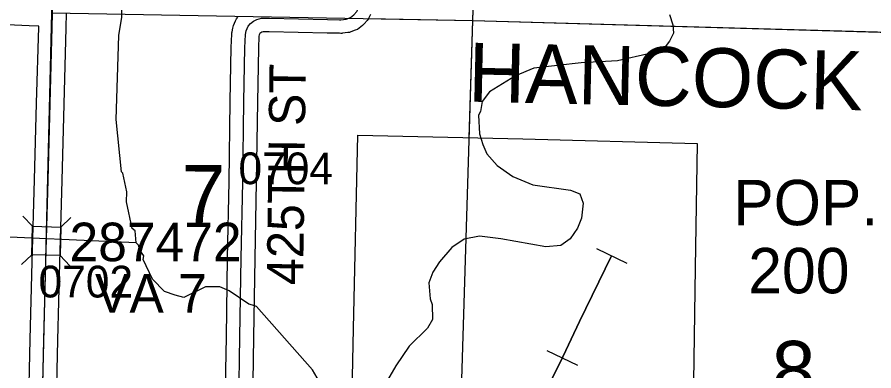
# Model space of a CAD drawing. Extents: x -132.8 to -73.3, y -60 to -26.
# Drawn here: x -97.923 to -96.035, y -40.79 to -40.01 of the extents above; entities that cross this region are included whole.
import ezdxf

# ---------------------------------------------------------------- set-up
doc = ezdxf.new("R2010")
doc.units = 0
for name, color, linetype in [('tdCoCorpBndry', 7, 'Continuous'), ('tdCoCorpPopTxt', 7, 'Continuous'), ('tdCoCorpTxt', 7, 'Continuous'), ('tdCoHydroRiver', 7, 'Continuous'), ('tdCoRRCL', 7, 'Continuous'), ('tdCoSecRdNmbr', 7, 'Continuous'), ('tdCoSecRdTxt', 7, 'Continuous'), ('tdCoSecRteBand', 7, 'Continuous'), ('tdCoSecRteCL', 7, 'Continuous'), ('tdCoSectLine', 7, 'Continuous'), ('tdCoSectLinePart', 7, 'Continuous'), ('tdCoSectNmbr', 7, 'Continuous'), ('tdCoStrucSec', 7, 'Continuous'), ('tdCoStrucSecCoName', 7, 'Continuous'), ('tdCoStrucSecFHWANum', 7, 'Continuous'), ('tdCoSurfGravel', 7, 'Continuous'), ('tdCoTwpBndryShd', 7, 'Continuous')]:
    doc.layers.add(name, color=color, linetype=linetype)

msp = doc.modelspace()

# ---------------------------------------------------------------- linework, layer by layer
at = {"layer": 'tdCoCorpBndry'}
msp.add_lwpolyline([(-97.172, -40.2702), (-96.8089, -40.2785), (-96.4243, -40.2891), (-96.4288, -40.5629), (-96.4337, -40.9145), (-96.4345, -40.9563), (-96.3392, -40.9578), (-96.3396, -40.9909), (-96.3183, -40.9909), (-96.3176, -41.0407), (-96.3407, -41.0405), (-96.3993, -41.0397), (-96.4394, -41.0385), (-96.4431, -41.2109), (-96.445, -41.2802), (-96.694, -41.2806), (-96.9534, -41.275), (-96.9575, -41.5249), (-97.074, -41.5226), (-97.1948, -41.5202), (-97.1963, -41.334), (-97.1887, -41.0178), (-97.1816, -40.6968)], close=True, dxfattribs=at)
at = {"layer": 'tdCoHydroRiver'}
for points in [[(-97.6606, -40.5078), (-97.6631, -40.4809), (-97.6694, -40.476), (-97.6822, -40.4174), (-97.6817, -40.3953), (-97.6903, -40.3541), (-97.6934, -40.3509), (-97.705, -40.2355), (-97.6993, -40.051), (-97.6921, -40.0102), (-97.6935, -39.9344), (-97.6992, -39.9059), (-97.7097, -39.8836), (-97.7389, -39.8482), (-97.7701, -39.8286), (-97.8546, -39.7999), (-97.9158, -39.7812), (-97.9843, -39.7418)], [(-96.4855, -40.0047), (-96.4781, -40.0269), (-96.4769, -40.0459), (-96.4852, -40.0631), (-96.4949, -40.0755), (-96.5284, -40.0906), (-96.5997, -40.1064), (-96.6803, -40.111), (-96.7847, -40.123), (-96.8245, -40.1395), (-96.882, -40.1746), (-96.8982, -40.1963), (-96.9018, -40.2183), (-96.9067, -40.2261), (-96.9044, -40.2672), (-96.8971, -40.291), (-96.888, -40.3117), (-96.8649, -40.3374), (-96.8307, -40.3618), (-96.7869, -40.3801), (-96.7035, -40.3913), (-96.6831, -40.3996), (-96.6757, -40.4203), (-96.6795, -40.4533), (-96.6879, -40.4752), (-96.7042, -40.4985), (-96.725, -40.5139), (-96.7582, -40.5163), (-96.8572, -40.4985), (-96.9044, -40.4927), (-96.9377, -40.4999), (-96.9649, -40.5183), (-96.9924, -40.5492), (-97.0071, -40.5726), (-97.0155, -40.5961), (-97.013, -40.6308), (-97.0086, -40.6435), (-97.0077, -40.6767), (-97.0191, -40.6954), (-97.0594, -40.7355), (-97.0887, -40.7791), (-97.1067, -40.8102)], [(-97.6606, -40.5078), (-98.3826, -40.4757), (-98.4313, -40.4667), (-98.4881, -40.4655), (-98.563, -40.4969), (-98.6664, -40.5356), (-98.7845, -40.5929), (-98.8337, -40.6075)], [(-97.4048, -40.6453), (-97.4127, -40.6427), (-97.4562, -40.6133), (-97.4766, -40.605), (-97.5081, -40.6043), (-97.556, -40.6284), (-97.5748, -40.6233), (-97.5983, -40.6148), (-97.6245, -40.5874), (-97.6456, -40.5444), (-97.6439, -40.5365), (-97.6531, -40.5237), (-97.656, -40.5126), (-97.6606, -40.5078)], [(-97.1845, -40.9805), (-97.1905, -40.9694), (-97.1933, -40.9488), (-97.1979, -40.944), (-97.2099, -40.9122), (-97.2189, -40.8915), (-97.2172, -40.8868), (-97.2279, -40.8708), (-97.2415, -40.8405), (-97.272, -40.7878), (-97.3953, -40.648), (-97.4048, -40.6453)]]:
    msp.add_lwpolyline(points, dxfattribs=at)
at = {"layer": 'tdCoRRCL'}
for p, q in [((-96.6466, -40.5199), (-96.5792, -40.5528)), ((-96.7557, -40.7451), (-96.6881, -40.7775))]:
    msp.add_line(p, q, dxfattribs=at)
for points in [[(-96.7447, -40.8073), (-96.7267, -40.7712), (-96.6836, -40.6814), (-96.6129, -40.5363)], [(-96.6129, -40.5363), (-96.6836, -40.6814), (-96.7267, -40.7712), (-96.7447, -40.8073)]]:
    msp.add_lwpolyline(points, dxfattribs=at)
at = {"layer": 'tdCoSecRteBand'}
for points in [[(-97.8149, -40.0031), (-97.8156, -40.0326), (-97.8156, -40.0339), (-97.8156, -40.034), (-97.8156, -40.0341), (-97.8206, -40.2018), (-97.825, -40.3704), (-97.825, -40.3704), (-97.825, -40.3704), (-97.8299, -40.5514), (-97.8341, -40.7222), (-97.8378, -40.8879)], [(-97.1443, -40.0046), (-97.148, -40.0118), (-97.1496, -40.0149), (-97.1519, -40.0176), (-97.158, -40.0247), (-97.1599, -40.0268), (-97.162, -40.0286), (-97.1694, -40.0345), (-97.1733, -40.0376), (-97.178, -40.0393), (-97.1876, -40.0427), (-97.1908, -40.0439), (-97.1941, -40.0443), (-97.2059, -40.0457), (-97.2079, -40.046), (-97.2099, -40.046), (-97.213, -40.0459), (-97.2397, -40.0457), (-97.24, -40.0457), (-97.2402, -40.0457), (-97.3678, -40.0425), (-97.3806, -40.0423), (-97.3838, -40.0433), (-97.3862, -40.0445), (-97.388, -40.0459), (-97.3884, -40.0463), (-97.3898, -40.0495), (-97.3903, -40.0522), (-97.3912, -40.0787), (-97.3934, -40.1968), (-97.3961, -40.374), (-97.3961, -40.3741), (-97.3961, -40.3741), (-97.3993, -40.542), (-97.4021, -40.7156), (-97.4021, -40.7156), (-97.4021, -40.7156), (-97.4045, -40.8636)], [(-97.8978, -40.8865), (-97.8941, -40.7208), (-97.8941, -40.7208), (-97.8941, -40.7208), (-97.8899, -40.5499), (-97.8899, -40.5498), (-97.8899, -40.5498), (-97.885, -40.3688), (-97.8805, -40.2001), (-97.8805, -40.2001), (-97.8805, -40.2), (-97.8756, -40.0325), (-97.8756, -40.0304), (-97.8969, -40.0292), (-98.1073, -40.0198)], [(-97.4645, -40.8626), (-97.4621, -40.7146), (-97.4593, -40.541), (-97.4593, -40.541), (-97.4593, -40.5409), (-97.4561, -40.373), (-97.4534, -40.1958), (-97.4534, -40.1957), (-97.4534, -40.1957), (-97.4512, -40.0773), (-97.4512, -40.0771), (-97.4512, -40.0769), (-97.4502, -40.0475), (-97.4501, -40.0449), (-97.4496, -40.0423), (-97.4478, -40.0342), (-97.4472, -40.0313), (-97.4461, -40.0286), (-97.4416, -40.0182), (-97.4397, -40.0138), (-97.4366, -40.0102)]]:
    msp.add_lwpolyline(points, dxfattribs=at)
at = {"layer": 'tdCoSecRteCL'}
for points in [[(-97.8707, -40.9985), (-97.8678, -40.8872), (-97.8641, -40.7215), (-97.8599, -40.5506), (-97.855, -40.3696), (-97.8505, -40.2009), (-97.8456, -40.0332), (-97.8449, -40.002)], [(-97.4345, -40.8631), (-97.4321, -40.7151), (-97.4293, -40.5415), (-97.4261, -40.3736), (-97.4234, -40.1962), (-97.4212, -40.0779), (-97.4202, -40.0485), (-97.4185, -40.0404), (-97.4141, -40.03), (-97.4086, -40.0239), (-97.4022, -40.0189), (-97.3948, -40.0152), (-97.3847, -40.0123), (-97.3672, -40.0125), (-97.2395, -40.0157), (-97.2128, -40.016), (-97.2096, -40.016), (-97.1978, -40.0145), (-97.1882, -40.011), (-97.1808, -40.0051)]]:
    msp.add_lwpolyline(points, dxfattribs=at)
at = {"layer": 'tdCoSectLine'}
for points in [[(-96.9192, -40.0179), (-96.8881, -39.0551)], [(-97.8711, -40.9985), (-97.8465, -40.0004)], [(-97.8465, -40.0004), (-96.9192, -40.0179)], [(-96.9498, -41.0246), (-96.9192, -40.0179)], [(-96.9192, -40.0179), (-95.9186, -40.046)]]:
    msp.add_lwpolyline(points, dxfattribs=at)
at = {"layer": 'tdCoSectLinePart'}
for points in [[(-96.9192, -40.0179), (-96.9038, -39.5407)], [(-97.1494, -40.0135), (-96.9192, -40.0179)], [(-96.9271, -40.2758), (-96.9192, -40.0179)], [(-96.9192, -40.0179), (-95.9483, -40.0451)]]:
    msp.add_lwpolyline(points, dxfattribs=at)
at = {"layer": 'tdCoStrucSec'}
for points in [[(-97.9109, -40.4486), (-97.8894, -40.4713), (-97.8269, -40.473)], [(-97.8047, -40.452), (-97.8269, -40.473), (-97.8286, -40.5356)], [(-97.9138, -40.5554), (-97.8911, -40.5339), (-97.8894, -40.4713)], [(-97.8071, -40.5583), (-97.8286, -40.5356), (-97.8911, -40.5339)]]:
    msp.add_lwpolyline(points, dxfattribs=at)
at = {"layer": 'tdCoSurfGravel'}
for points in [[(-97.8707, -40.9985), (-97.8678, -40.8872), (-97.8641, -40.7215), (-97.8599, -40.5506), (-97.855, -40.3696), (-97.8505, -40.2009), (-97.8456, -40.0332), (-97.8449, -40.002), (-97.8422, -39.8789), (-97.8395, -39.7381), (-97.8358, -39.5852), (-97.8343, -39.5037), (-97.833, -39.4372), (-97.8286, -39.2697), (-97.8249, -39.1035), (-97.8229, -39.0296)], [(-97.2128, -40.016), (-97.2096, -40.016), (-97.1978, -40.0145), (-97.1882, -40.011), (-97.1808, -40.0051), (-97.1746, -39.998), (-97.1709, -39.9908), (-97.1682, -39.9768), (-97.1652, -39.8729), (-97.1598, -39.7151), (-97.1556, -39.5775), (-97.1541, -39.5516), (-97.1512, -39.5427), (-97.1453, -39.5336), (-97.1391, -39.5279), (-97.1312, -39.5228), (-97.1233, -39.5205), (-97.1092, -39.5191)], [(-97.4371, -41.0108), (-97.4345, -40.8631), (-97.4321, -40.7151), (-97.4293, -40.5415), (-97.4261, -40.3736), (-97.4234, -40.1962), (-97.4212, -40.0779), (-97.4202, -40.0485), (-97.4185, -40.0404), (-97.4141, -40.03), (-97.4086, -40.0239), (-97.4022, -40.0189), (-97.3948, -40.0152), (-97.3847, -40.0123), (-97.3672, -40.0125), (-97.2395, -40.0157), (-97.2128, -40.016)]]:
    msp.add_lwpolyline(points, dxfattribs=at)
at = {"layer": 'tdCoTwpBndryShd'}
msp.add_lwpolyline([(-98.2366, -56.8674), (-98.2229, -55.8593), (-98.1929, -54.8697), (-98.1715, -53.8651), (-98.1499, -52.8673), (-98.1252, -51.8564), (-98.1074, -50.9642), (-98.0823, -49.9657), (-98.0579, -48.9651), (-98.0356, -47.9686), (-98.014, -46.968), (-97.9944, -45.9724), (-97.9884, -45.4258), (-97.9689, -44.9943), (-97.943, -43.9932), (-97.9208, -42.9911), (-97.8925, -41.9965), (-97.8711, -40.9985), (-97.8465, -40.0004), (-97.8233, -39.0296), (-97.7988, -38.04)], dxfattribs=at)

# ---------------------------------------------------------------- texts
at = {"layer": 'tdCoCorpPopTxt'}
for s, p in [('POP.', (-96.345, -40.4689)), ('200', (-96.3119, -40.6189))]:
    msp.add_text(s, height=0.1, dxfattribs=at).set_placement(p)
at = {"layer": 'tdCoCorpTxt'}
msp.add_text('HANCOCK', height=0.13, rotation=358.7336, dxfattribs=at).set_placement((-96.9299, -40.1964))
at = {"layer": 'tdCoSecRdNmbr'}
for s, rotation, p in [('0704', 359.9266, (-97.4354, -40.3784)), ('0702', 359.9264, (-97.876, -40.628))]:
    msp.add_text(s, height=0.07, rotation=rotation, dxfattribs=at).set_placement(p)
at = {"layer": 'tdCoSecRdTxt'}
msp.add_text('425TH ST', height=0.08, rotation=89.2814, dxfattribs=at).set_placement((-97.293, -40.6013))
at = {"layer": 'tdCoSectNmbr'}
for s, rotation, p in [('7', 359.9265, (-97.5609, -40.4663)), ('8', 359.9274, (-96.2604, -40.8539))]:
    msp.add_text(s, height=0.13, rotation=rotation, dxfattribs=at).set_placement(p)
at = {"layer": 'tdCoStrucSecCoName'}
msp.add_text('VA 7', height=0.085, dxfattribs=at).set_placement((-97.7515, -40.6617))
at = {"layer": 'tdCoStrucSecFHWANum'}
msp.add_text('287472', height=0.085, dxfattribs=at).set_placement((-97.8077, -40.5482))

doc.saveas('drawing.dxf')
